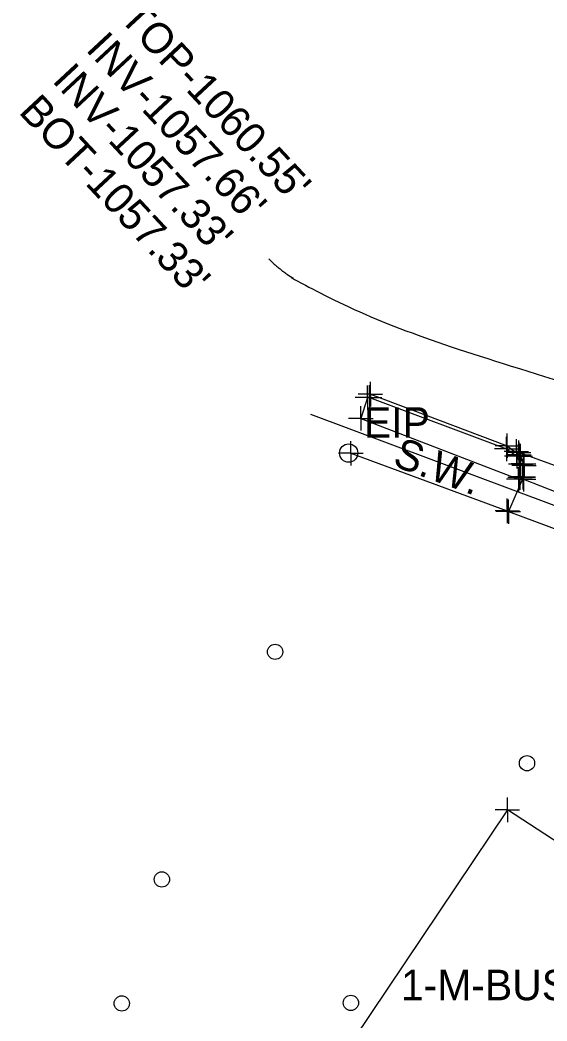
# Model space of a CAD drawing. Extents: x 0 to 1944463, y 0 to 420651.
# Drawn here: x 1942316.9 to 1942403.1, y 417841.3 to 418005.1 of the extents above; entities that cross this region are included whole.
import ezdxf

# ---------------------------------------------------------------- set-up
doc = ezdxf.new("R2010")
doc.units = 0
for name, color, linetype in [('SUR - DRG - Storm Sewer Text', 7, 'Continuous'), ('SUR - DTM - Breaklines', 7, 'Continuous'), ('SUR - DTM - Breaklines - Points - Locators', 7, 'Continuous'), ('SUR - DTM - Spot Points - Locators', 7, 'Continuous'), ('SUR - NON-TRAN - Buildings', 7, 'Continuous'), ('SUR - NON-TRAN - Buildings - Points - Locators', 7, 'Continuous'), ('SUR - NON-TRAN - Buildings Text', 7, 'Continuous'), ('SUR - PROPERTY - Property Markers', 7, 'Continuous'), ('SUR - TRAN - Features', 7, 'Continuous'), ('SUR - TRAN - Features - Points - Locators', 7, 'Continuous'), ('SUR - TRAN - Features Text', 7, 'Continuous'), ('SUR - UTL - Fiber Optic Cable (Underground)', 7, 'Continuous')]:
    doc.layers.add(name, color=color, linetype=linetype)

msp = doc.modelspace()

# ---------------------------------------------------------------- linework, layer by layer
at = {"layer": 'SUR - DRG - Storm Sewer Text'}
msp.add_open_spline([(1942357.56, 417966.03), (1942368.77, 417953.91), (1942538.56, 417912.18), (1942553.38, 417877.57)], degree=2, dxfattribs=at)
at = {"layer": 'SUR - DTM - Breaklines'}
for points in [[(1942374.05, 417943.32), (1942396.47, 417934.9), (1942398.14, 417933.69), (1942398.75, 417932.41), (1942398.64, 417930.22)], [(1942399.25, 417929.93), (1942418.67, 417922.32), (1942438.38, 417915.06)]]:
    msp.add_lwpolyline(points, dxfattribs=at)
at = {"layer": 'SUR - DTM - Breaklines - Points - Locators'}
for p, q in [((1942374.05, 417943.32), (1942374.05, 417945.32)), ((1942374.05, 417943.32), (1942372.05, 417943.32)), ((1942374.05, 417943.32), (1942376.05, 417943.32)), ((1942374.05, 417943.32), (1942374.05, 417941.32)), ((1942396.47, 417934.9), (1942396.47, 417936.9)), ((1942398.14, 417933.69), (1942398.14, 417935.69)), ((1942396.47, 417934.9), (1942394.47, 417934.9)), ((1942396.47, 417934.9), (1942398.47, 417934.9)), ((1942396.47, 417934.9), (1942396.47, 417932.9)), ((1942398.75, 417932.41), (1942398.75, 417934.41)), ((1942398.14, 417933.69), (1942396.14, 417933.69)), ((1942398.75, 417932.41), (1942396.75, 417932.41)), ((1942398.14, 417933.69), (1942400.14, 417933.69)), ((1942398.14, 417933.69), (1942398.14, 417931.69)), ((1942398.75, 417932.41), (1942400.75, 417932.41)), ((1942398.75, 417932.41), (1942398.75, 417930.41)), ((1942398.64, 417930.22), (1942398.64, 417932.22)), ((1942399.25, 417929.93), (1942399.25, 417931.93)), ((1942398.64, 417930.22), (1942396.64, 417930.22)), ((1942399.25, 417929.93), (1942397.25, 417929.93)), ((1942398.64, 417930.22), (1942400.64, 417930.22)), ((1942398.64, 417930.22), (1942398.64, 417928.22)), ((1942399.25, 417929.93), (1942401.25, 417929.93)), ((1942399.25, 417929.93), (1942399.25, 417927.93))]:
    msp.add_line(p, q, dxfattribs=at)
at = {"layer": 'SUR - DTM - Spot Points - Locators'}
for p, q in [((1942358.61, 417901.69), (1942358.61, 417901.69)), ((1942399.81, 417883.45), (1942399.81, 417883.45)), ((1942340.1, 417864.45), (1942340.1, 417864.45)), ((1942333.53, 417844.15), (1942333.53, 417844.15)), ((1942371, 417844.24), (1942371, 417844.24))]:
    msp.add_line(p, q, dxfattribs=at)
for centre in [(1942358.6, 417901.7), (1942399.8, 417883.47), (1942340.08, 417864.46), (1942370.99, 417844.25), (1942333.52, 417844.16)]:
    msp.add_circle(centre, 1.25, dxfattribs=at)
at = {"layer": 'SUR - NON-TRAN - Buildings'}
msp.add_lwpolyline([(1942363.04, 417825.75), (1942390.69, 417808.84), (1942423.38, 417858.39), (1942396.59, 417875.85)], close=True, dxfattribs=at)
at = {"layer": 'SUR - NON-TRAN - Buildings - Points - Locators'}
for q in [(1942396.59, 417877.85), (1942394.59, 417875.85), (1942398.59, 417875.85), (1942396.59, 417873.85)]:
    msp.add_line((1942396.59, 417875.85), q, dxfattribs=at)
at = {"layer": 'SUR - PROPERTY - Property Markers'}
msp.add_circle((1942370.63, 417934.22), 1.5, dxfattribs=at)
at = {"layer": 'SUR - TRAN - Features'}
for points in [[(1942374.19, 417943.86), (1942396.57, 417935.43), (1942398.5, 417933.95), (1942399.22, 417932.47), (1942399.12, 417930.28)], [(1942373.7, 417943.29), (1942372.63, 417939.9), (1942398.43, 417929.94)], [(1942370.99, 417934.19), (1942396.58, 417924.78)], [(1942398.07, 417934.48), (1942398.71, 417933.71), (1942399.31, 417932.17), (1942399.2, 417930.32), (1942396.76, 417924.64), (1942436.93, 417909.73), (1942438.42, 417915.31), (1942439.31, 417916.77), (1942440.73, 417917.7), (1942443.47, 417917.9), (1942398.45, 417934.29)]]:
    msp.add_lwpolyline(points, dxfattribs=at)
at = {"layer": 'SUR - TRAN - Features - Points - Locators'}
for p, q in [((1942374.19, 417943.86), (1942374.19, 417945.86)), ((1942374.19, 417943.86), (1942372.19, 417943.86)), ((1942373.7, 417943.29), (1942373.7, 417945.29)), ((1942374.19, 417943.86), (1942376.19, 417943.86)), ((1942374.19, 417943.86), (1942374.19, 417941.86)), ((1942373.7, 417943.29), (1942371.7, 417943.29)), ((1942373.7, 417943.29), (1942375.7, 417943.29)), ((1942373.7, 417943.29), (1942373.7, 417941.29)), ((1942372.63, 417939.9), (1942372.63, 417941.9)), ((1942372.63, 417939.9), (1942370.63, 417939.9)), ((1942372.63, 417939.9), (1942374.63, 417939.9)), ((1942372.63, 417939.9), (1942372.63, 417937.9)), ((1942396.57, 417935.43), (1942396.57, 417937.43)), ((1942370.99, 417934.19), (1942370.99, 417936.19)), ((1942398.07, 417934.48), (1942398.07, 417936.48)), ((1942398.45, 417934.29), (1942398.45, 417936.29)), ((1942398.5, 417933.95), (1942398.5, 417935.95)), ((1942398.71, 417933.71), (1942398.71, 417935.71)), ((1942370.99, 417934.19), (1942368.99, 417934.19)), ((1942370.99, 417934.19), (1942372.99, 417934.19)), ((1942370.99, 417934.19), (1942370.99, 417932.19)), ((1942396.57, 417935.43), (1942394.57, 417935.43)), ((1942398.07, 417934.48), (1942396.07, 417934.48)), ((1942398.45, 417934.29), (1942396.45, 417934.29)), ((1942398.5, 417933.95), (1942396.5, 417933.95)), ((1942396.57, 417935.43), (1942398.57, 417935.43)), ((1942396.57, 417935.43), (1942396.57, 417933.43)), ((1942398.07, 417934.48), (1942400.07, 417934.48)), ((1942398.07, 417934.48), (1942398.07, 417932.48)), ((1942398.45, 417934.29), (1942400.45, 417934.29)), ((1942398.45, 417934.29), (1942398.45, 417932.29)), ((1942398.5, 417933.95), (1942400.5, 417933.95)), ((1942398.5, 417933.95), (1942398.5, 417931.95)), ((1942399.22, 417932.47), (1942399.22, 417934.47)), ((1942399.31, 417932.17), (1942399.31, 417934.17)), ((1942398.71, 417933.71), (1942396.71, 417933.71)), ((1942399.22, 417932.47), (1942397.22, 417932.47)), ((1942398.71, 417933.71), (1942400.71, 417933.71)), ((1942398.71, 417933.71), (1942398.71, 417931.71)), ((1942399.12, 417930.28), (1942399.12, 417932.28)), ((1942399.2, 417930.32), (1942399.2, 417932.32)), ((1942399.22, 417932.47), (1942401.22, 417932.47)), ((1942399.22, 417932.47), (1942399.22, 417930.47)), ((1942399.31, 417932.17), (1942397.31, 417932.17)), ((1942398.43, 417929.94), (1942398.43, 417931.94)), ((1942399.31, 417932.17), (1942401.31, 417932.17)), ((1942399.31, 417932.17), (1942399.31, 417930.17)), ((1942398.43, 417929.94), (1942396.43, 417929.94)), ((1942399.12, 417930.28), (1942397.12, 417930.28)), ((1942399.2, 417930.32), (1942397.2, 417930.32)), ((1942398.43, 417929.94), (1942400.43, 417929.94)), ((1942398.43, 417929.94), (1942398.43, 417927.94)), ((1942399.12, 417930.28), (1942401.12, 417930.28)), ((1942399.12, 417930.28), (1942399.12, 417928.28)), ((1942399.2, 417930.32), (1942401.2, 417930.32)), ((1942399.2, 417930.32), (1942399.2, 417928.32)), ((1942396.58, 417924.78), (1942396.58, 417926.78)), ((1942396.76, 417924.64), (1942396.76, 417926.64)), ((1942396.58, 417924.78), (1942394.58, 417924.78)), ((1942396.76, 417924.64), (1942394.76, 417924.64)), ((1942396.58, 417924.78), (1942398.58, 417924.78)), ((1942396.58, 417924.78), (1942396.58, 417922.78)), ((1942396.76, 417924.64), (1942398.76, 417924.64)), ((1942396.76, 417924.64), (1942396.76, 417922.64))]:
    msp.add_line(p, q, dxfattribs=at)
at = {"layer": 'SUR - UTL - Fiber Optic Cable (Underground)'}
msp.add_lwpolyline([(1943675.93, 416874.81), (1943301.53, 417291.45), (1943229.02, 417377.59), (1943204.77, 417412.08), (1943079.47, 417545.56), (1943001.45, 417611.82), (1942943.85, 417666.04), (1942875.97, 417717.87), (1942785.44, 417773.54), (1942671.05, 417813.85), (1942648, 417834.42), (1942364.46, 417940.54)], dxfattribs=at)

# ---------------------------------------------------------------- texts
at = {"layer": 'SUR - DRG - Storm Sewer Text'}
for s, p in [("TOP-1060.55'", (1942332.96, 418005.31)), ("INV-1057.66'", (1942327.48, 418000.19)), ("INV-1057.33'", (1942321.99, 417995.08)), ("BOT-1057.33'", (1942316.51, 417989.96))]:
    msp.add_text(s, height=5, rotation=313, dxfattribs=at).set_placement(p)
at = {"layer": 'SUR - NON-TRAN - Buildings Text'}
msp.add_text('1-M-BUS', height=5, dxfattribs=at).set_placement((1942379.18, 417844.68))
at = {"layer": 'SUR - PROPERTY - Property Markers'}
msp.add_text('EIP', height=5, dxfattribs=at).set_placement((1942373.13, 417936.72))
at = {"layer": 'SUR - TRAN - Features Text'}
msp.add_text('S.W.', height=5, rotation=339.8176, dxfattribs=at).set_placement((1942377.63, 417932.22))

doc.saveas('drawing.dxf')
